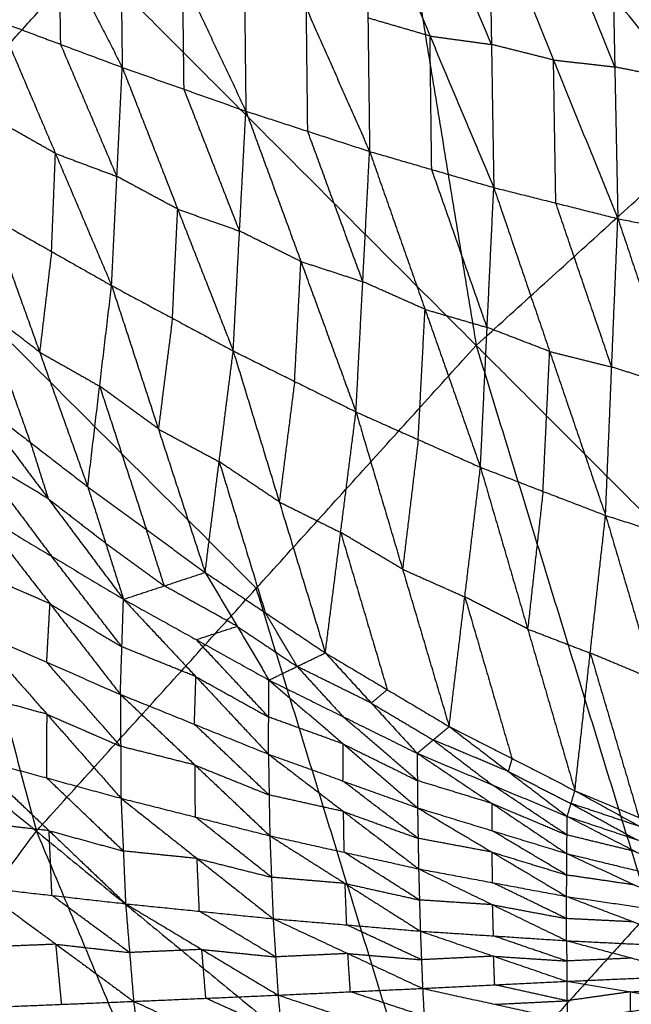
# Model space of a CAD drawing. Header units: millimetres. Extents: x -106 to 110, y -96 to 120.
# Tile 330 of 656: x -37.46 to -32.82, y 42.78 to 50.24. Entities that reach past the tile are written whole.
import ezdxf

# ---------------------------------------------------------------- set-up
doc = ezdxf.new("R2010")
doc.units = ezdxf.units.MM
doc.header["$MEASUREMENT"] = 0
doc.layers.add('Default', color=7, linetype='Continuous', true_color=0x000000)

msp = doc.modelspace()

# ---------------------------------------------------------------- linework, layer by layer
at = {"layer": 'Default'}
for points in [[(-35.6034, 57.5549, 3.952), (-34.8014, 52.6644, 3.9066), (-33.9993, 47.7738, 3.8611)], [(-39.8928, 53.6673, 3.952), (-38.6152, 48.8789, 3.9066), (-37.3377, 44.0905, 3.8611)], [(-39.8928, 53.6673, 3.952), (-36.946, 50.7205, 3.9066), (-33.9993, 47.7738, 3.8611)], [(-32.1577, 49.443, 3.8611), (-33.4795, 51.0537, 3.8838), (-34.8014, 52.6644, 3.9066)], [(-37.6426, 51.7585, -1.6296), (-37.1644, 50.8206, -1.6363), (-36.6863, 49.8827, -1.643)], [(-36.7062, 51.581, -1.8345), (-36.6962, 50.7318, -1.7388), (-36.6863, 49.8827, -1.643)], [(-36.7062, 51.581, -1.8345), (-36.2269, 50.5659, -1.8296), (-35.7477, 49.5508, -1.8248)], [(-35.7685, 51.4161, -2.0353), (-35.7581, 50.4834, -1.9301), (-35.7477, 49.5508, -1.8248)], [(-35.7685, 51.4161, -2.0353), (-35.2884, 50.3306, -2.0166), (-34.8084, 49.2452, -1.9979)], [(-34.8338, 51.2691, -2.2266), (-34.8211, 50.2571, -2.1122), (-34.8084, 49.2452, -1.9979)], [(-34.8338, 51.2691, -2.2266), (-34.3498, 50.1202, -2.1927), (-33.8658, 48.9713, -2.1589)], [(-33.8834, 50.0567, -2.2815), (-34.1254, 50.6312, -2.2984), (-34.3674, 51.2056, -2.3154)], [(-33.9993, 47.7738, 3.8611), (-32.1577, 49.443, 3.8611), (-30.316, 51.1122, 3.8611)], [(-33.901, 51.1422, -2.4042), (-33.8834, 50.0567, -2.2815), (-33.8658, 48.9713, -2.1589)], [(-33.901, 51.1422, -2.4042), (-33.4125, 49.9389, -2.3541), (-32.9241, 48.7357, -2.304)], [(-32.9472, 49.8865, -2.4341), (-33.1914, 50.4881, -2.4591), (-33.4356, 51.0897, -2.4842)], [(-32.9703, 51.0373, -2.5641), (-32.9472, 49.8865, -2.4341), (-32.9241, 48.7357, -2.304)], [(-32.9703, 51.0373, -2.5641), (-32.4785, 49.7901, -2.4967), (-31.9867, 48.5428, -2.4292)], [(-37.1531, 50.0572, -1.5502), (-37.1588, 50.4389, -1.5933), (-37.1644, 50.8206, -1.6363)], [(-38.6152, 48.8789, 3.9066), (-37.7806, 49.7997, 3.9066), (-36.946, 50.7205, 3.9066)], [(-36.217, 49.7167, -1.7339), (-36.2219, 50.1413, -1.7818), (-36.2269, 50.5659, -1.8296)], [(-35.278, 49.398, -1.9114), (-35.2832, 49.8643, -1.964), (-35.2884, 50.3306, -2.0166)], [(-37.6199, 50.2317, -1.4575), (-37.1933, 49.2299, -1.2279), (-36.7668, 48.2281, -0.9983)], [(-37.6199, 50.2317, -1.4575), (-37.1531, 50.0572, -1.5502), (-36.6863, 49.8827, -1.643)], [(-34.3498, 50.1202, -2.1927), (-34.5854, 50.1887, -2.1525), (-34.8211, 50.2571, -2.1122)], [(-34.3371, 49.1082, -2.0784), (-34.3435, 49.6142, -2.1356), (-34.3498, 50.1202, -2.1927)], [(-34.3498, 50.1202, -2.1927), (-34.1166, 50.0885, -2.2371), (-33.8834, 50.0567, -2.2815)], [(-36.7265, 49.0554, -1.3207), (-36.9398, 49.5563, -1.4355), (-37.1531, 50.0572, -1.5502)], [(-33.4125, 49.9389, -2.3541), (-33.648, 49.9978, -2.3178), (-33.8834, 50.0567, -2.2815)], [(-33.3949, 48.8535, -2.2314), (-33.4037, 49.3962, -2.2927), (-33.4125, 49.9389, -2.3541)], [(-33.4125, 49.9389, -2.3541), (-33.1798, 49.9127, -2.3941), (-32.9472, 49.8865, -2.4341)], [(-32.4785, 49.7901, -2.4967), (-32.7128, 49.8383, -2.4654), (-32.9472, 49.8865, -2.4341)], [(-36.7668, 48.2281, -0.9983), (-36.7265, 49.0554, -1.3207), (-36.6863, 49.8827, -1.643)], [(-36.6863, 49.8827, -1.643), (-36.265, 48.8074, -1.3811), (-35.8437, 47.732, -1.1193)], [(-36.6863, 49.8827, -1.643), (-36.217, 49.7167, -1.7339), (-35.7477, 49.5508, -1.8248)], [(-35.7957, 48.6414, -1.472), (-36.0063, 49.1791, -1.603), (-36.217, 49.7167, -1.7339)], [(-35.8437, 47.732, -1.1193), (-35.7957, 48.6414, -1.472), (-35.7477, 49.5508, -1.8248)], [(-35.7477, 49.5508, -1.8248), (-35.3298, 48.4102, -1.5296), (-34.9119, 47.2697, -1.2344)], [(-35.7477, 49.5508, -1.8248), (-35.278, 49.398, -1.9114), (-34.8084, 49.2452, -1.9979)], [(-37.1933, 49.2299, -1.2279), (-37.4213, 49.3589, -1.197), (-37.6492, 49.4879, -1.1661)], [(-43.7804, 49.3779, 3.952), (-40.559, 46.7342, 3.9066), (-37.3377, 44.0905, 3.8611)], [(-34.8601, 48.2574, -1.6162), (-35.0691, 48.8277, -1.7638), (-35.278, 49.398, -1.9114)], [(-37.2226, 48.4862, -0.9365), (-37.208, 48.858, -1.0822), (-37.1933, 49.2299, -1.2279)], [(-37.1933, 49.2299, -1.2279), (-36.9599, 49.1427, -1.2743), (-36.7265, 49.0554, -1.3207)], [(-34.9119, 47.2697, -1.2344), (-34.8601, 48.2574, -1.6162), (-34.8084, 49.2452, -1.9979)], [(-34.8084, 49.2452, -1.9979), (-34.3877, 48.0474, -1.6698), (-33.967, 46.8497, -1.3417)], [(-34.8084, 49.2452, -1.9979), (-34.3371, 49.1082, -2.0784), (-33.8658, 48.9713, -2.1589)], [(-33.9164, 47.9105, -1.7503), (-34.1268, 48.5094, -1.9143), (-34.3371, 49.1082, -2.0784)], [(-36.265, 48.8074, -1.3811), (-36.4958, 48.9314, -1.3509), (-36.7265, 49.0554, -1.3207)], [(-33.967, 46.8497, -1.3417), (-33.9164, 47.9105, -1.7503), (-33.8658, 48.9713, -2.1589)], [(-33.8658, 48.9713, -2.1589), (-33.4416, 47.7279, -1.7988), (-33.0174, 46.4845, -1.4387)], [(-33.8658, 48.9713, -2.1589), (-33.3949, 48.8535, -2.2314), (-32.9241, 48.7357, -2.304)], [(-35.6685, 45.9322, 3.8611), (-37.1418, 47.4055, 3.8838), (-38.6152, 48.8789, 3.9066)], [(-32.9707, 47.6101, -1.8713), (-33.1828, 48.2318, -2.0514), (-33.3949, 48.8535, -2.2314)], [(-36.3052, 47.9801, -1.0588), (-36.2851, 48.3937, -1.22), (-36.265, 48.8074, -1.3811)], [(-36.265, 48.8074, -1.3811), (-36.0303, 48.7244, -1.4266), (-35.7957, 48.6414, -1.472)], [(-37.6785, 48.7442, -0.8746), (-37.3133, 47.7232, -0.3648), (-36.948, 46.7022, 0.145)], [(-37.6785, 48.7442, -0.8746), (-37.2226, 48.4862, -0.9365), (-36.7668, 48.2281, -0.9983)], [(-33.0174, 46.4845, -1.4387), (-32.9707, 47.6101, -1.8713), (-32.9241, 48.7357, -2.304)], [(-32.9241, 48.7357, -2.304), (-32.4941, 47.4585, -1.9135), (-32.0642, 46.1813, -1.5231)], [(-32.9241, 48.7357, -2.304), (-32.4554, 48.6393, -2.3666), (-31.9867, 48.5428, -2.4292)], [(-35.3298, 48.4102, -1.5296), (-35.5627, 48.5258, -1.5008), (-35.7957, 48.6414, -1.472)], [(-37.2226, 48.4862, -0.9365), (-37.2679, 48.1047, -0.6507), (-37.3133, 47.7232, -0.3648)], [(-35.3778, 47.5009, -1.1768), (-35.3538, 47.9556, -1.3532), (-35.3298, 48.4102, -1.5296)], [(-35.3298, 48.4102, -1.5296), (-35.0949, 48.3338, -1.5729), (-34.8601, 48.2574, -1.6162)], [(-34.3877, 48.0474, -1.6698), (-34.6239, 48.1524, -1.643), (-34.8601, 48.2574, -1.6162)], [(-36.948, 46.7022, 0.145), (-36.8574, 47.4652, -0.4267), (-36.7668, 48.2281, -0.9983)], [(-36.7668, 48.2281, -0.9983), (-36.4118, 47.1401, -0.4317), (-36.0569, 46.0521, 0.1349)], [(-36.7668, 48.2281, -0.9983), (-36.3052, 47.9801, -1.0588), (-35.8437, 47.732, -1.1193)], [(-37.7486, 48.0591, -0.3591), (-37.566, 47.5486, -0.1042), (-37.3834, 47.0381, 0.1507)], [(-37.3133, 47.7232, -0.3648), (-37.5309, 47.8911, -0.362), (-37.7486, 48.0591, -0.3591)], [(-34.4394, 47.0597, -1.288), (-34.4136, 47.5536, -1.4789), (-34.3877, 48.0474, -1.6698)], [(-34.3877, 48.0474, -1.6698), (-34.152, 47.979, -1.71), (-33.9164, 47.9105, -1.7503)], [(-36.3052, 47.9801, -1.0588), (-36.3585, 47.5601, -0.7453), (-36.4118, 47.1401, -0.4317)], [(-33.4416, 47.7279, -1.7988), (-33.679, 47.8192, -1.7745), (-33.9164, 47.9105, -1.7503)], [(-37.3377, 44.0905, 3.8611), (-35.6685, 45.9322, 3.8611), (-33.9993, 47.7738, 3.8611)], [(-37.3133, 47.7232, -0.3648), (-37.0853, 47.5942, -0.3957), (-36.8574, 47.4652, -0.4267)], [(-36.0569, 46.0521, 0.1349), (-35.9503, 46.8921, -0.4922), (-35.8437, 47.732, -1.1193)], [(-35.8437, 47.732, -1.1193), (-35.494, 46.587, -0.4967), (-35.1444, 45.442, 0.1258)], [(-35.8437, 47.732, -1.1193), (-35.3778, 47.5009, -1.1768), (-34.9119, 47.2697, -1.2344)], [(-33.9993, 47.7738, 3.8611), (-32.6793, 43.479, 3.8351), (-31.3592, 39.1841, 3.8092)], [(-33.9993, 47.7738, 3.8611), (-31.2649, 45.0394, 3.8351), (-28.5306, 42.3051, 3.8092)], [(-33.4922, 46.6671, -1.3902), (-33.4669, 47.1975, -1.5945), (-33.4416, 47.7279, -1.7988)], [(-33.4416, 47.7279, -1.7988), (-33.2062, 47.669, -1.8351), (-32.9707, 47.6101, -1.8713)], [(-32.4941, 47.4585, -1.9135), (-32.7324, 47.5343, -1.8924), (-32.9707, 47.6101, -1.8713)], [(-35.3778, 47.5009, -1.1768), (-35.4359, 47.0439, -0.8368), (-35.494, 46.587, -0.4967)], [(-36.8574, 47.4652, -0.4267), (-36.6799, 46.9212, -0.1434), (-36.5025, 46.3772, 0.14)], [(-36.4118, 47.1401, -0.4317), (-36.6346, 47.3026, -0.4292), (-36.8574, 47.4652, -0.4267)], [(-37.8188, 47.3739, 0.1564), (-37.3834, 47.0381, 0.1507), (-36.948, 46.7022, 0.145)], [(-37.8188, 47.3739, 0.1564), (-37.2478, 46.6113, -0.1387), (-36.6768, 45.8486, -0.4338)], [(-35.1444, 45.442, 0.1258), (-35.0281, 46.3559, -0.5543), (-34.9119, 47.2697, -1.2344)], [(-34.9119, 47.2697, -1.2344), (-34.5582, 46.0766, -0.5584), (-34.2045, 44.8835, 0.1177)], [(-34.9119, 47.2697, -1.2344), (-34.4394, 47.0597, -1.288), (-33.967, 46.8497, -1.3417)], [(-36.4118, 47.1401, -0.4317), (-36.1811, 47.0161, -0.462), (-35.9503, 46.8921, -0.4922)], [(-34.4394, 47.0597, -1.288), (-34.4988, 46.5682, -0.9232), (-34.5582, 46.0766, -0.5584)], [(-37.3834, 47.0381, 0.1507), (-37.3156, 46.8247, 0.006), (-37.2478, 46.6113, -0.1387)], [(-37.7937, 46.938, -0.191), (-37.5082, 46.5567, -0.3386), (-37.2227, 46.1754, -0.4861)], [(-37.2478, 46.6113, -0.1387), (-37.5207, 46.7746, -0.1649), (-37.7937, 46.938, -0.191)], [(-35.9503, 46.8921, -0.4922), (-35.7755, 46.3195, -0.1809), (-35.6006, 45.747, 0.1304)], [(-35.494, 46.587, -0.4967), (-35.7222, 46.7395, -0.4944), (-35.9503, 46.8921, -0.4922)], [(-34.2045, 44.8835, 0.1177), (-34.0857, 45.8666, -0.612), (-33.967, 46.8497, -1.3417)], [(-33.967, 46.8497, -1.3417), (-33.6086, 45.6233, -0.6157), (-33.2502, 44.3969, 0.1103)], [(-33.967, 46.8497, -1.3417), (-33.4922, 46.6671, -1.3902), (-33.0174, 46.4845, -1.4387)], [(-36.948, 46.7022, 0.145), (-36.8124, 46.2754, -0.1444), (-36.6768, 45.8486, -0.4338)], [(-36.948, 46.7022, 0.145), (-36.5025, 46.3772, 0.14), (-36.0569, 46.0521, 0.1349)], [(-37.2478, 46.6113, -0.1387), (-37.0301, 46.4434, -0.1416), (-36.8124, 46.2754, -0.1444)], [(-33.4922, 46.6671, -1.3902), (-33.5504, 46.1452, -1.0029), (-33.6086, 45.6233, -0.6157)], [(-35.494, 46.587, -0.4967), (-35.2611, 46.4714, -0.5255), (-35.0281, 46.3559, -0.5543)], [(-37.7686, 46.5021, -0.5384), (-37.2345, 45.8147, -0.6886), (-36.7005, 45.1273, -0.8388)], [(-37.7686, 46.5021, -0.5384), (-37.2227, 46.1754, -0.4861), (-36.6768, 45.8486, -0.4338)], [(-33.2502, 44.3969, 0.1103), (-33.1338, 45.4407, -0.6642), (-33.0174, 46.4845, -1.4387)], [(-33.0174, 46.4845, -1.4387), (-32.6483, 45.2382, -0.6675), (-32.2792, 43.9918, 0.1037)], [(-33.0174, 46.4845, -1.4387), (-32.5408, 46.3329, -1.4809), (-32.0642, 46.1813, -1.5231)], [(-36.3668, 45.9504, -0.1495), (-36.4346, 46.1638, -0.0048), (-36.5025, 46.3772, 0.14)], [(-35.0281, 46.3559, -0.5543), (-34.8513, 45.7593, -0.2163), (-34.6744, 45.1627, 0.1217)], [(-34.5582, 46.0766, -0.5584), (-34.7932, 46.2162, -0.5563), (-35.0281, 46.3559, -0.5543)], [(-36.8124, 46.2754, -0.1444), (-36.5896, 46.1129, -0.1469), (-36.3668, 45.9504, -0.1495)], [(-36.6886, 45.488, -0.6363), (-36.9556, 45.8317, -0.5612), (-37.2227, 46.1754, -0.4861)], [(-34.5582, 46.0766, -0.5584), (-34.322, 45.9716, -0.5852), (-34.0857, 45.8666, -0.612)], [(-37.2345, 45.8147, -0.6886), (-37.514, 45.9364, -0.7349), (-37.7935, 46.058, -0.7812)], [(-36.6768, 45.8486, -0.4338), (-36.3668, 45.9504, -0.1495), (-36.0569, 46.0521, 0.1349)], [(-36.0569, 46.0521, 0.1349), (-35.8146, 45.644, -0.0977), (-35.5722, 45.2359, -0.3303)], [(-36.0569, 46.0521, 0.1349), (-35.6006, 45.747, 0.1304), (-35.1444, 45.442, 0.1258)], [(-35.8146, 45.644, -0.0977), (-36.0907, 45.7972, -0.1236), (-36.3668, 45.9504, -0.1495)], [(-34.3484, 41.6373, 3.8351), (-35.0085, 43.7847, 3.8481), (-35.6685, 45.9322, 3.8611)], [(-34.0857, 45.8666, -0.612), (-33.9065, 45.2534, -0.249), (-33.7273, 44.6402, 0.114)], [(-33.6086, 45.6233, -0.6157), (-33.8472, 45.7449, -0.6138), (-34.0857, 45.8666, -0.612)], [(-37.2594, 45.3707, -0.9314), (-37.247, 45.5927, -0.81), (-37.2345, 45.8147, -0.6886)], [(-37.2345, 45.8147, -0.6886), (-36.9616, 45.6513, -0.6625), (-36.6886, 45.488, -0.6363)], [(-36.7005, 45.1273, -0.8388), (-36.6886, 45.488, -0.6363), (-36.6768, 45.8486, -0.4338)], [(-36.6768, 45.8486, -0.4338), (-36.1266, 45.2612, -0.5451), (-35.5764, 44.6738, -0.6564)], [(-36.6768, 45.8486, -0.4338), (-36.1245, 45.5423, -0.3821), (-35.5722, 45.2359, -0.3303)], [(-35.3583, 45.3389, -0.1022), (-35.4795, 45.543, 0.0141), (-35.6006, 45.747, 0.1304)], [(-36.1245, 45.5423, -0.3821), (-35.9695, 45.5931, -0.2399), (-35.8146, 45.644, -0.0977)], [(-35.8146, 45.644, -0.0977), (-35.5864, 45.4915, -0.1), (-35.3583, 45.3389, -0.1022)], [(-37.8184, 45.614, -1.024), (-37.2594, 45.3707, -0.9314), (-36.7005, 45.1273, -0.8388)], [(-37.8184, 45.614, -1.024), (-37.257, 44.9766, -1.0243), (-36.6955, 44.3392, -1.0245)], [(-33.6086, 45.6233, -0.6157), (-33.3712, 45.532, -0.6399), (-33.1338, 45.4407, -0.6642)], [(-36.1266, 45.2612, -0.5451), (-36.4076, 45.3746, -0.5907), (-36.6886, 45.488, -0.6363)], [(-35.5743, 44.9548, -0.4933), (-35.8494, 45.2485, -0.4377), (-36.1245, 45.5423, -0.3821)], [(-35.5722, 45.2359, -0.3303), (-35.3583, 45.3389, -0.1022), (-35.1444, 45.442, 0.1258)], [(-35.1444, 45.442, 0.1258), (-34.7958, 45.0611, -0.0535), (-34.4473, 44.6803, -0.2329)], [(-35.1444, 45.442, 0.1258), (-34.6744, 45.1627, 0.1217), (-34.2045, 44.8835, 0.1177)], [(-33.1338, 45.4407, -0.6642), (-32.9492, 44.8175, -0.2786), (-32.7647, 44.1944, 0.107)], [(-32.6483, 45.2382, -0.6675), (-32.891, 45.3394, -0.6659), (-33.1338, 45.4407, -0.6642)], [(-36.698, 44.7332, -0.9317), (-36.9787, 45.052, -0.9315), (-37.2594, 45.3707, -0.9314)], [(-35.3583, 45.3389, -0.1022), (-35.184, 45.1485, -0.1919), (-35.0097, 44.9581, -0.2816)], [(-34.7958, 45.0611, -0.0535), (-35.0771, 45.2, -0.0779), (-35.3583, 45.3389, -0.1022)], [(-36.1384, 44.9006, -0.7476), (-36.1325, 45.0809, -0.6464), (-36.1266, 45.2612, -0.5451)], [(-36.1266, 45.2612, -0.5451), (-35.8504, 45.108, -0.5192), (-35.5743, 44.9548, -0.4933)], [(-35.5764, 44.6738, -0.6564), (-35.5743, 44.9548, -0.4933), (-35.5722, 45.2359, -0.3303)], [(-35.5722, 45.2359, -0.3303), (-35.0097, 44.9581, -0.2816), (-34.4473, 44.6803, -0.2329)], [(-35.5722, 45.2359, -0.3303), (-35.0084, 44.7513, -0.4076), (-34.4445, 44.2667, -0.485)], [(-37.257, 44.9766, -1.0243), (-37.5388, 45.0536, -1.0801), (-37.8206, 45.1307, -1.136)], [(-36.7005, 45.1273, -0.8388), (-36.698, 44.7332, -0.9317), (-36.6955, 44.3392, -1.0245)], [(-36.7005, 45.1273, -0.8388), (-36.1384, 44.9006, -0.7476), (-35.5764, 44.6738, -0.6564)], [(-36.7005, 45.1273, -0.8388), (-36.1332, 44.5911, -0.8217), (-35.566, 44.0548, -0.8046)], [(-34.6744, 45.1627, 0.1217), (-34.7351, 45.1119, 0.0341), (-34.7958, 45.0611, -0.0535)], [(-34.7958, 45.0611, -0.0535), (-34.5609, 44.9215, -0.0556), (-34.3259, 44.7819, -0.0576)], [(-37.2591, 44.4933, -1.1362), (-37.258, 44.7349, -1.0802), (-37.257, 44.9766, -1.0243)], [(-37.257, 44.9766, -1.0243), (-36.9775, 44.8549, -0.978), (-36.698, 44.7332, -0.9317)], [(-34.4459, 44.4735, -0.3589), (-34.7278, 44.7158, -0.3203), (-35.0097, 44.9581, -0.2816)], [(-35.5712, 44.3643, -0.7305), (-35.8548, 44.6324, -0.739), (-36.1384, 44.9006, -0.7476)], [(-35.0084, 44.7513, -0.4076), (-35.2913, 44.8531, -0.4505), (-35.5743, 44.9548, -0.4933)], [(-34.4473, 44.6803, -0.2329), (-34.3259, 44.7819, -0.0576), (-34.2045, 44.8835, 0.1177)], [(-34.2045, 44.8835, 0.1177), (-33.7564, 44.5426, -0.0142), (-33.3082, 44.2018, -0.1461)], [(-34.2045, 44.8835, 0.1177), (-33.7273, 44.6402, 0.114), (-33.2502, 44.3969, 0.1103)], [(-36.1332, 44.5911, -0.8217), (-36.4156, 44.6622, -0.8767), (-36.698, 44.7332, -0.9317)], [(-35.0105, 44.4703, -0.5707), (-35.0094, 44.6108, -0.4892), (-35.0084, 44.7513, -0.4076)], [(-35.0084, 44.7513, -0.4076), (-34.7271, 44.6124, -0.3833), (-34.4459, 44.4735, -0.3589)], [(-34.3259, 44.7819, -0.0576), (-34.1018, 44.6114, -0.1236), (-33.8777, 44.441, -0.1895)], [(-33.7564, 44.5426, -0.0142), (-34.0411, 44.6623, -0.0359), (-34.3259, 44.7819, -0.0576)], [(-35.5764, 44.6738, -0.6564), (-35.5712, 44.3643, -0.7305), (-35.566, 44.0548, -0.8046)], [(-35.5764, 44.6738, -0.6564), (-35.0105, 44.4703, -0.5707), (-34.4445, 44.2667, -0.485)], [(-35.5764, 44.6738, -0.6564), (-35.0064, 44.2389, -0.6272), (-34.4365, 43.804, -0.5979)], [(-34.4473, 44.6803, -0.2329), (-34.4459, 44.4735, -0.3589), (-34.4445, 44.2667, -0.485)], [(-34.4473, 44.6803, -0.2329), (-33.8793, 44.2999, -0.2825), (-33.3114, 43.9195, -0.3321)], [(-34.4473, 44.6803, -0.2329), (-33.8777, 44.441, -0.1895), (-33.3082, 44.2018, -0.1461)], [(-37.8227, 44.6475, -1.2479), (-37.2591, 44.4933, -1.1362), (-36.6955, 44.3392, -1.0245)], [(-37.8227, 44.6475, -1.2479), (-37.2416, 44.0933, -1.1315), (-36.6606, 43.5391, -1.015)], [(-36.1307, 44.197, -0.9145), (-36.132, 44.394, -0.8681), (-36.1332, 44.5911, -0.8217)], [(-36.1332, 44.5911, -0.8217), (-35.8522, 44.4777, -0.7761), (-35.5712, 44.3643, -0.7305)], [(-33.7273, 44.6402, 0.114), (-33.7419, 44.5914, 0.0499), (-33.7564, 44.5426, -0.0142)], [(-33.7564, 44.5426, -0.0142), (-33.5178, 44.421, -0.0161), (-33.2792, 44.2994, -0.0179)], [(-36.678, 43.9391, -1.0198), (-36.9686, 44.2162, -1.078), (-37.2591, 44.4933, -1.1362)], [(-34.4405, 44.0354, -0.5415), (-34.7255, 44.2528, -0.5561), (-35.0105, 44.4703, -0.5707)], [(-33.8793, 44.2999, -0.2825), (-34.1626, 44.3867, -0.3207), (-34.4459, 44.4735, -0.3589)], [(-33.3098, 44.0607, -0.2391), (-33.5938, 44.2509, -0.2143), (-33.8777, 44.441, -0.1895)], [(-35.0064, 44.2389, -0.6272), (-35.2888, 44.3016, -0.6788), (-35.5712, 44.3643, -0.7305)], [(-33.3082, 44.2018, -0.1461), (-33.2792, 44.2994, -0.0179), (-33.2502, 44.3969, 0.1103)], [(-33.2502, 44.3969, 0.1103), (-32.7647, 44.1944, 0.107), (-32.2792, 43.9918, 0.1037)], [(-33.2502, 44.3969, 0.1103), (-32.7539, 44.1239, 0.016), (-32.2575, 43.8509, -0.0784)], [(-36.6955, 44.3392, -1.0245), (-36.678, 43.9391, -1.0198), (-36.6606, 43.5391, -1.015)], [(-36.6955, 44.3392, -1.0245), (-36.1307, 44.197, -0.9145), (-35.566, 44.0548, -0.8046)], [(-36.6955, 44.3392, -1.0245), (-36.1181, 43.8825, -0.9101), (-35.5407, 43.4259, -0.7957)], [(-33.8779, 44.0931, -0.4085), (-33.8786, 44.1965, -0.3455), (-33.8793, 44.2999, -0.2825)], [(-33.8793, 44.2999, -0.2825), (-33.5945, 44.1803, -0.2608), (-33.3098, 44.0607, -0.2391)], [(-33.2792, 44.2994, -0.0179), (-33.031, 44.1629, -0.0651), (-32.7829, 44.0264, -0.1122)], [(-32.7539, 44.1239, 0.016), (-33.0165, 44.2116, -0.001), (-33.2792, 44.2994, -0.0179)], [(-35.0013, 43.9294, -0.7012), (-35.0038, 44.0842, -0.6642), (-35.0064, 44.2389, -0.6272)], [(-35.0064, 44.2389, -0.6272), (-34.7235, 44.1371, -0.5843), (-34.4405, 44.0354, -0.5415)], [(-34.4445, 44.2667, -0.485), (-34.4405, 44.0354, -0.5415), (-34.4365, 43.804, -0.5979)], [(-34.4445, 44.2667, -0.485), (-33.8787, 43.9306, -0.4493), (-33.3129, 43.5944, -0.4136)], [(-34.4445, 44.2667, -0.485), (-33.8779, 44.0931, -0.4085), (-33.3114, 43.9195, -0.3321)], [(-37.2416, 44.0933, -1.1315), (-37.5211, 44.125, -1.1872), (-37.8006, 44.1567, -1.2429)], [(-35.5533, 43.7403, -0.8001), (-35.842, 43.9687, -0.8573), (-36.1307, 44.197, -0.9145)], [(-33.3114, 43.9195, -0.3321), (-33.3098, 44.0607, -0.2391), (-33.3082, 44.2018, -0.1461)], [(-33.3082, 44.2018, -0.1461), (-32.7867, 43.934, -0.1793), (-32.2651, 43.6661, -0.2124)], [(-33.3082, 44.2018, -0.1461), (-32.7829, 44.0264, -0.1122), (-32.2575, 43.8509, -0.0784)], [(-40.2989, 40.0977, 3.8611), (-38.8183, 42.0941, 3.8611), (-37.3377, 44.0905, 3.8611)], [(-37.3377, 44.0905, 3.8611), (-35.603, 39.9457, 3.8351), (-33.8683, 35.801, 3.8092)], [(-37.3377, 44.0905, 3.8611), (-34.3484, 41.6373, 3.8351), (-31.3592, 39.1841, 3.8092)], [(-37.2196, 43.6025, -1.1264), (-37.2306, 43.8479, -1.129), (-37.2416, 44.0933, -1.1315)], [(-37.2416, 44.0933, -1.1315), (-36.9598, 44.0162, -1.0756), (-36.678, 43.9391, -1.0198)], [(-33.3121, 43.757, -0.3728), (-33.595, 43.925, -0.3907), (-33.8779, 44.0931, -0.4085)], [(-32.7867, 43.934, -0.1793), (-33.0482, 43.9973, -0.2092), (-33.3098, 44.0607, -0.2391)], [(-35.566, 44.0548, -0.8046), (-35.5533, 43.7403, -0.8001), (-35.5407, 43.4259, -0.7957)], [(-35.566, 44.0548, -0.8046), (-35.0013, 43.9294, -0.7012), (-34.4365, 43.804, -0.5979)], [(-35.566, 44.0548, -0.8046), (-34.9946, 43.6932, -0.6972), (-34.4233, 43.3317, -0.5898)], [(-33.8787, 43.9306, -0.4493), (-34.1596, 43.983, -0.4954), (-34.4405, 44.0354, -0.5415)], [(-36.1181, 43.8825, -0.9101), (-36.3981, 43.9108, -0.9649), (-36.678, 43.9391, -1.0198)], [(-34.4299, 43.5679, -0.5939), (-34.7156, 43.7486, -0.6476), (-35.0013, 43.9294, -0.7012)], [(-33.8747, 43.6992, -0.5058), (-33.8767, 43.8149, -0.4775), (-33.8787, 43.9306, -0.4493)], [(-33.8787, 43.9306, -0.4493), (-33.5954, 43.8438, -0.4111), (-33.3121, 43.757, -0.3728)], [(-33.3129, 43.5944, -0.4136), (-33.3121, 43.757, -0.3728), (-33.3114, 43.9195, -0.3321)], [(-33.3114, 43.9195, -0.3321), (-32.7947, 43.6813, -0.3006), (-32.278, 43.4431, -0.2692)], [(-33.3114, 43.9195, -0.3321), (-32.7882, 43.7928, -0.2723), (-32.2651, 43.6661, -0.2124)], [(-36.1006, 43.4825, -0.9054), (-36.1094, 43.6825, -0.9077), (-36.1181, 43.8825, -0.9101)], [(-36.1181, 43.8825, -0.9101), (-35.8357, 43.8114, -0.8551), (-35.5533, 43.7403, -0.8001)], [(-34.4365, 43.804, -0.5979), (-34.4299, 43.5679, -0.5939), (-34.4233, 43.3317, -0.5898)], [(-34.4365, 43.804, -0.5979), (-33.8747, 43.5315, -0.5021), (-33.313, 43.2591, -0.4063)], [(-34.4365, 43.804, -0.5979), (-33.8747, 43.6992, -0.5058), (-33.3129, 43.5944, -0.4136)], [(-34.9946, 43.6932, -0.6972), (-35.274, 43.7168, -0.7487), (-35.5533, 43.7403, -0.8001)], [(-34.982, 43.3788, -0.6928), (-34.9883, 43.536, -0.695), (-34.9946, 43.6932, -0.6972)], [(-34.9946, 43.6932, -0.6972), (-34.7123, 43.6306, -0.6455), (-34.4299, 43.5679, -0.5939)], [(-33.3129, 43.4267, -0.4099), (-33.5938, 43.563, -0.4578), (-33.8747, 43.6992, -0.5058)], [(-32.7947, 43.6813, -0.3006), (-33.0534, 43.7191, -0.3367), (-33.3121, 43.757, -0.3728)], [(-37.7786, 43.6658, -1.2379), (-37.2196, 43.6025, -1.1264), (-36.6606, 43.5391, -1.015)], [(-37.7786, 43.6658, -1.2379), (-37.1892, 43.2324, -1.0358), (-36.5999, 42.7989, -0.8337)], [(-36.6302, 43.169, -0.9244), (-36.9249, 43.3857, -1.0254), (-37.2196, 43.6025, -1.1264)], [(-36.6606, 43.5391, -1.015), (-36.6302, 43.169, -0.9244), (-36.5999, 42.7989, -0.8337)], [(-36.6606, 43.5391, -1.015), (-36.1006, 43.4825, -0.9054), (-35.5407, 43.4259, -0.7957)], [(-36.6606, 43.5391, -1.015), (-36.0818, 43.1927, -0.8324), (-35.503, 42.8462, -0.6497)], [(-33.8747, 43.5315, -0.5021), (-34.1523, 43.5497, -0.548), (-34.4299, 43.5679, -0.5939)], [(-33.313, 43.2591, -0.4063), (-33.3129, 43.4267, -0.4099), (-33.3129, 43.5944, -0.4136)], [(-33.3129, 43.5944, -0.4136), (-32.8046, 43.4018, -0.338), (-32.2963, 43.2092, -0.2625)], [(-33.3129, 43.5944, -0.4136), (-32.7955, 43.5187, -0.3414), (-32.278, 43.4431, -0.2692)], [(-35.5218, 43.1361, -0.7227), (-35.8112, 43.3093, -0.814), (-36.1006, 43.4825, -0.9054)], [(-32.6793, 43.479, 3.8351), (-33.5138, 42.5582, 3.8351), (-34.3484, 41.6373, 3.8351)], [(-33.8681, 43.2954, -0.498), (-33.8714, 43.4135, -0.5001), (-33.8747, 43.5315, -0.5021)], [(-33.8747, 43.5315, -0.5021), (-33.5938, 43.4791, -0.456), (-33.3129, 43.4267, -0.4099)], [(-35.5407, 43.4259, -0.7957), (-35.5218, 43.1361, -0.7227), (-35.503, 42.8462, -0.6497)], [(-35.5407, 43.4259, -0.7957), (-34.982, 43.3788, -0.6928), (-34.4233, 43.3317, -0.5898)], [(-35.5407, 43.4259, -0.7957), (-34.9734, 43.1617, -0.6365), (-34.4061, 42.8974, -0.4772)], [(-32.8046, 43.4018, -0.338), (-33.0588, 43.4143, -0.374), (-33.3129, 43.4267, -0.4099)], [(-34.4147, 43.1146, -0.5335), (-34.6983, 43.2467, -0.6132), (-34.982, 43.3788, -0.6928)], [(-34.4233, 43.3317, -0.5898), (-34.4147, 43.1146, -0.5335), (-34.4061, 42.8974, -0.4772)], [(-34.4233, 43.3317, -0.5898), (-33.8681, 43.2954, -0.498), (-33.313, 43.2591, -0.4063)], [(-34.4233, 43.3317, -0.5898), (-33.8674, 43.1414, -0.4567), (-33.3116, 42.9512, -0.3236)], [(-33.3123, 43.1051, -0.365), (-33.5902, 43.2003, -0.4315), (-33.8681, 43.2954, -0.498)], [(-33.313, 43.2591, -0.4063), (-33.3123, 43.1051, -0.365), (-33.3116, 42.9512, -0.3236)], [(-33.313, 43.2591, -0.4063), (-32.8158, 43.1268, -0.3049), (-32.3186, 42.9945, -0.2035)], [(-33.313, 43.2591, -0.4063), (-32.8046, 43.2341, -0.3344), (-32.2963, 43.2092, -0.2625)], [(-37.1892, 43.2324, -1.0358), (-37.4624, 43.2212, -1.0827), (-37.7355, 43.21, -1.1295)], [(-37.1461, 42.7765, -0.9274), (-37.1677, 43.0044, -0.9816), (-37.1892, 43.2324, -1.0358)], [(-37.1892, 43.2324, -1.0358), (-36.9097, 43.2007, -0.9801), (-36.6302, 43.169, -0.9244)], [(-36.0818, 43.1927, -0.8324), (-36.356, 43.1808, -0.8784), (-36.6302, 43.169, -0.9244)], [(-36.0514, 42.8225, -0.7417), (-36.0666, 43.0076, -0.7871), (-36.0818, 43.1927, -0.8324)], [(-36.0818, 43.1927, -0.8324), (-35.8018, 43.1644, -0.7775), (-35.5218, 43.1361, -0.7227)], [(-34.9734, 43.1617, -0.6365), (-35.2476, 43.1489, -0.6796), (-35.5218, 43.1361, -0.7227)], [(-34.9546, 42.8718, -0.5635), (-34.964, 43.0168, -0.6), (-34.9734, 43.1617, -0.6365)], [(-34.9734, 43.1617, -0.6365), (-34.694, 43.1381, -0.585), (-34.4147, 43.1146, -0.5335)], [(-33.8674, 43.1414, -0.4567), (-34.1411, 43.128, -0.4951), (-34.4147, 43.1146, -0.5335)], [(-33.8588, 42.9243, -0.4004), (-33.8631, 43.0329, -0.4286), (-33.8674, 43.1414, -0.4567)], [(-33.8674, 43.1414, -0.4567), (-33.5899, 43.1233, -0.4108), (-33.3123, 43.1051, -0.365)], [(-32.8158, 43.1268, -0.3049), (-33.064, 43.116, -0.3349), (-33.3123, 43.1051, -0.365)], [(-34.4061, 42.8974, -0.4772), (-33.8588, 42.9243, -0.4004), (-33.3116, 42.9512, -0.3236)], [(-33.3116, 42.9512, -0.3236), (-32.8151, 42.9728, -0.2636), (-32.3186, 42.9945, -0.2035)], [(-33.3116, 42.9512, -0.3236), (-33.3101, 42.8035, -0.232), (-33.3086, 42.6558, -0.1404)], [(-33.3116, 42.9512, -0.3236), (-32.8292, 42.8713, -0.1979), (-32.3468, 42.7915, -0.0722)], [(-35.503, 42.8462, -0.6497), (-34.9546, 42.8718, -0.5635), (-34.4061, 42.8974, -0.4772)], [(-34.3947, 42.6868, -0.3526), (-34.6746, 42.7793, -0.4581), (-34.9546, 42.8718, -0.5635)], [(-34.4061, 42.8974, -0.4772), (-34.3947, 42.6868, -0.3526), (-34.3832, 42.4761, -0.228)], [(-34.4061, 42.8974, -0.4772), (-33.8573, 42.7766, -0.3088), (-33.3086, 42.6558, -0.1404)], [(-33.3101, 42.8035, -0.232), (-33.5845, 42.8639, -0.3162), (-33.8588, 42.9243, -0.4004)], [(-32.8292, 42.8713, -0.1979), (-33.0696, 42.8374, -0.215), (-33.3101, 42.8035, -0.232)], [(-32.8292, 42.8713, -0.1979), (-32.5809, 42.8822, -0.1679), (-32.3327, 42.893, -0.1378)], [(-32.8277, 42.7236, -0.1063), (-32.8284, 42.7975, -0.1521), (-32.8292, 42.8713, -0.1979)], [(-37.6924, 42.7541, -1.0211), (-37.1461, 42.7765, -0.9274), (-36.5999, 42.7989, -0.8337)], [(-36.5999, 42.7989, -0.8337), (-36.0514, 42.8225, -0.7417), (-35.503, 42.8462, -0.6497)], [(-36.5999, 42.7989, -0.8337), (-36.5539, 42.4336, -0.6331), (-36.5079, 42.0683, -0.4325)], [(-36.5999, 42.7989, -0.8337), (-36.0247, 42.5388, -0.5803), (-35.4495, 42.2788, -0.3268)], [(-35.4763, 42.5625, -0.4883), (-35.7639, 42.6925, -0.615), (-36.0514, 42.8225, -0.7417)], [(-35.503, 42.8462, -0.6497), (-35.4763, 42.5625, -0.4883), (-35.4495, 42.2788, -0.3268)], [(-35.503, 42.8462, -0.6497), (-34.9431, 42.6612, -0.4389), (-34.3832, 42.4761, -0.228)], [(-33.8573, 42.7766, -0.3088), (-33.5837, 42.7901, -0.2704), (-33.3101, 42.8035, -0.232)], [(-33.3086, 42.6558, -0.1404), (-32.8277, 42.7236, -0.1063), (-32.3468, 42.7915, -0.0722)]]:
    msp.add_open_spline(points, degree=2, dxfattribs=at)

doc.saveas('drawing.dxf')
